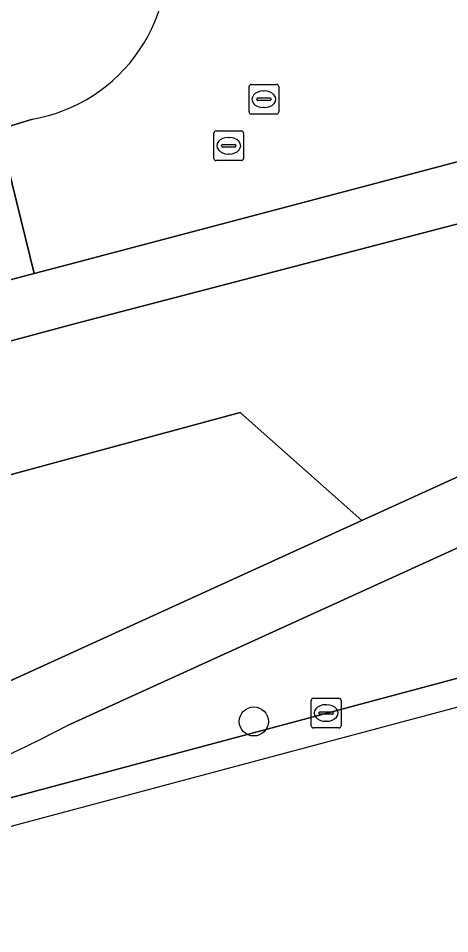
# Model space of a CAD drawing. Extents: x 162542 to 163147, y 380779 to 381521.
# Drawn here: x 162907.39 to 162921.91, y 380847.34 to 380878.17 of the extents above; entities that cross this region are included whole.
import ezdxf

# ---------------------------------------------------------------- set-up
doc = ezdxf.new("R2010")
doc.units = 0
for name, color, linetype in [('IMGEO_Berm_groen', 7, 'Continuous'), ('IMGEO_Boom', 7, 'Continuous'), ('IMGEO_Fietspad_gesloten', 7, 'Continuous'), ('IMGEO_Kolk', 7, 'Continuous'), ('IMGEO_Parkeervlak_open', 7, 'Continuous'), ('IMGEO_Rijbaan_lokaal_gesloten', 7, 'Continuous'), ('IMGEO_Rijbaan_lokaal_open', 7, 'Continuous'), ('IMGEO_Rioolput', 7, 'Continuous'), ('IMGEO_Voetpad_open', 7, 'Continuous')]:
    doc.layers.add(name, color=color, linetype=linetype)

msp = doc.modelspace()

# ---------------------------------------------------------------- linework, layer by layer
at = {"layer": 'IMGEO_Berm_groen'}
for points in [[(162929.358, 380874.849), (162928.995, 380874.863), (162928.207, 380874.818), (162927.206, 380874.686), (162926.218, 380874.472), (162924.902, 380874.121), (162924.723, 380874.074), (162923.347, 380873.648), (162923.865, 380871.681), (162909.236, 380867.866), (162906.142, 380867.036), (162906.262, 380866.511), (162907.111, 380862.791), (162908.521, 380863.174), (162914.855, 380864.892), (162918.957, 380861.257), (162935.434, 380868.765)], [(162906.689, 380855.667), (162918.957, 380861.257), (162914.855, 380864.892), (162908.521, 380863.174), (162907.111, 380862.791), (162906.262, 380866.511), (162906.142, 380867.036), (162904.678, 380866.643), (162904.812, 380866.12), (162906.699, 380857.861), (162892.191, 380854.037), (162880.2, 380852.818), (162878.88, 380859.195)], [(162935.878, 380866.549), (162928.537, 380863.234), (162909.048, 380854.353)], [(162897.556, 380849.355), (162931.988, 380858.569), (162932.457, 380858.689)]]:
    msp.add_lwpolyline(points, dxfattribs=at)
msp.add_arc((162887.711, 380895.116), 46.009, 277.0906, 297.63, dxfattribs=at)
at = {"layer": 'IMGEO_Boom'}
msp.add_circle((162915.317, 380854.491), 0.489, dxfattribs=at)
at = {"layer": 'IMGEO_Fietspad_gesloten'}
for points in [[(162935.434, 380868.765), (162918.957, 380861.257), (162906.689, 380855.667)], [(162909.048, 380854.353), (162928.537, 380863.234)]]:
    msp.add_lwpolyline(points, dxfattribs=at)
msp.add_arc((162887.711, 380895.116), 46.009, 277.0906, 297.63, dxfattribs=at)
at = {"layer": 'IMGEO_Kolk'}
for p, q in [((162917.326, 380855.275), (162918.178, 380855.275)), ((162917.251, 380854.349), (162917.251, 380855.201)), ((162917.739, 380855.055), (162917.764, 380855.055)), ((162918.252, 380855.201), (162918.252, 380854.349)), ((162917.51, 380854.769), (162917.51, 380854.781)), ((162917.948, 380854.732), (162917.55, 380854.732)), ((162917.553, 380854.818), (162917.951, 380854.818)), ((162917.994, 380854.781), (162917.994, 380854.769)), ((162917.762, 380854.495), (162917.737, 380854.495)), ((162918.178, 380854.275), (162917.326, 380854.275))]:
    msp.add_line(p, q, dxfattribs=at)
for points in [[(162917.326, 380855.275), (162918.178, 380855.275)], [(162917.251, 380854.349), (162917.251, 380855.201)], [(162918.252, 380855.201), (162918.252, 380854.349)], [(162918.178, 380854.275), (162917.326, 380854.275)]]:
    msp.add_lwpolyline(points, dxfattribs=at)
for centre, radius, start, end in [((162917.328, 380855.199), 0.0765, 91.552, 178.448), ((162917.328, 380855.199), 0.0765, 91.552, 178.448), ((162918.176, 380855.199), 0.0765, 1.552, 88.448), ((162918.176, 380855.199), 0.0765, 1.552, 88.448), ((162917.55, 380854.778), 0.0403, 85.8775, 175.7526), ((162917.547, 380854.768), 0.0366, 178.938, 274.7102), ((162917.951, 380854.775), 0.043, 264.8664, 352.4533), ((162917.955, 380854.78), 0.0386, 1.7309, 96.639), ((162917.328, 380854.351), 0.0765, 181.552, 268.448), ((162917.328, 380854.351), 0.0765, 181.552, 268.448), ((162918.176, 380854.351), 0.0765, 271.552, 358.448), ((162918.176, 380854.351), 0.0765, 271.552, 358.448)]:
    msp.add_arc(centre, radius, start, end, dxfattribs=at)
for centre, major_axis, ratio, start_param, end_param in [((162917.738, 380854.775), (-0.387, 0.002), 0.722429, 4.712389, 7.853982), ((162917.763, 380854.775), (-0.39, 0.002), 0.717154, 1.570796, 4.712389)]:
    msp.add_ellipse(centre, major_axis=major_axis, ratio=ratio, start_param=start_param, end_param=end_param, dxfattribs=at)
at = {"layer": 'IMGEO_Parkeervlak_open'}
for points in [[(162923.865, 380871.681), (162923.347, 380873.648), (162909.076, 380869.881), (162907.929, 380869.578), (162892.568, 380865.51), (162892.622, 380865.522)], [(162896.241, 380864.38), (162904.678, 380866.643), (162906.142, 380867.036), (162909.236, 380867.866), (162923.865, 380871.681)]]:
    msp.add_lwpolyline(points, dxfattribs=at)
at = {"layer": 'IMGEO_Rijbaan_lokaal_gesloten'}
for points in [[(162787.736, 380824.925), (162773.468, 380824.421), (162753.989, 380823.721), (162752.754, 380823.675), (162751.742, 380823.6), (162744.848, 380823.062), (162745.654, 380815.695), (162759.589, 380817.5), (162760.598, 380817.635), (162795.7, 380822.173), (162811.563, 380826.614), (162866.805, 380840.194), (162961.021, 380865.351), (162999.415, 380877.602), (163031.826, 380898.727), (163062.369, 380926.22)], [(162931.988, 380858.569), (162897.556, 380849.355), (162880.933, 380844.954), (162879.334, 380844.51), (162875.126, 380843.473), (162855.104, 380839.076), (162834.11, 380834.458), (162826.493, 380832.801), (162824.431, 380832.389), (162822.033, 380831.864), (162819.935, 380831.402), (162817.621, 380830.842), (162813.444, 380829.921), (162808.745, 380828.931), (162803.468, 380827.752), (162794.748, 380825.838)]]:
    msp.add_lwpolyline(points, dxfattribs=at)
at = {"layer": 'IMGEO_Rijbaan_lokaal_open'}
msp.add_lwpolyline([(162907.865, 380874.772), (162906.727, 380874.419), (162907.929, 380869.578), (162909.076, 380869.881), (162923.347, 380873.648), (162924.723, 380874.074), (162923.462, 380878.822)], dxfattribs=at)
msp.add_lwpolyline([(162887.623, 380864.206), (162892.568, 380865.51), (162907.929, 380869.578), (162906.727, 380874.419), (162904.543, 380873.87), (162866.875, 380863.78), (162867.139, 380862.821), (162868.115, 380858.934), (162869.684, 380859.337), (162869.918, 380859.401), (162870.078, 380859.444)], close=True, dxfattribs=at)
msp.add_arc((162906.942, 380880.161), 5.467, 279.7164, 12.2599, dxfattribs=at)
at = {"layer": 'IMGEO_Rioolput'}
for p, q in [((162915.23, 380875.94), (162916.082, 380875.94)), ((162915.155, 380875.014), (162915.155, 380875.866)), ((162915.643, 380875.72), (162915.668, 380875.72)), ((162916.156, 380875.866), (162916.156, 380875.014)), ((162915.414, 380875.434), (162915.414, 380875.446)), ((162915.852, 380875.397), (162915.454, 380875.397)), ((162915.457, 380875.483), (162915.855, 380875.483)), ((162915.898, 380875.446), (162915.898, 380875.434)), ((162915.666, 380875.16), (162915.641, 380875.16)), ((162916.082, 380874.94), (162915.23, 380874.94)), ((162914.048, 380874.374), (162914.9, 380874.374)), ((162913.973, 380873.448), (162913.973, 380874.3)), ((162914.461, 380874.154), (162914.486, 380874.154)), ((162914.974, 380874.3), (162914.974, 380873.448)), ((162914.232, 380873.868), (162914.232, 380873.88)), ((162914.67, 380873.831), (162914.272, 380873.831)), ((162914.275, 380873.917), (162914.673, 380873.917)), ((162914.716, 380873.88), (162914.716, 380873.868)), ((162914.484, 380873.594), (162914.459, 380873.594)), ((162914.9, 380873.374), (162914.048, 380873.374))]:
    msp.add_line(p, q, dxfattribs=at)
for points in [[(162915.23, 380875.94), (162916.082, 380875.94)], [(162915.155, 380875.014), (162915.155, 380875.866)], [(162916.156, 380875.866), (162916.156, 380875.014)], [(162916.082, 380874.94), (162915.23, 380874.94)], [(162914.048, 380874.374), (162914.9, 380874.374)], [(162913.973, 380873.448), (162913.973, 380874.3)], [(162914.974, 380874.3), (162914.974, 380873.448)], [(162914.9, 380873.374), (162914.048, 380873.374)]]:
    msp.add_lwpolyline(points, dxfattribs=at)
for centre, radius, start, end in [((162915.232, 380875.864), 0.0765, 91.552, 178.448), ((162915.232, 380875.864), 0.0765, 91.552, 178.448), ((162916.08, 380875.864), 0.0765, 1.552, 88.448), ((162916.08, 380875.864), 0.0765, 1.552, 88.448), ((162915.454, 380875.443), 0.0403, 85.8775, 175.7526), ((162915.451, 380875.433), 0.0366, 178.938, 274.7102), ((162915.855, 380875.44), 0.043, 264.8664, 352.4533), ((162915.859, 380875.445), 0.0386, 1.7309, 96.639), ((162915.232, 380875.016), 0.0765, 181.552, 268.448), ((162915.232, 380875.016), 0.0765, 181.552, 268.448), ((162916.08, 380875.016), 0.0765, 271.552, 358.448), ((162916.08, 380875.016), 0.0765, 271.552, 358.448), ((162914.05, 380874.298), 0.0765, 91.552, 178.448), ((162914.05, 380874.298), 0.0765, 91.552, 178.448), ((162914.898, 380874.298), 0.0765, 1.552, 88.448), ((162914.898, 380874.298), 0.0765, 1.552, 88.448), ((162914.272, 380873.877), 0.0403, 85.8775, 175.7526), ((162914.269, 380873.867), 0.0366, 178.938, 274.7102), ((162914.673, 380873.874), 0.043, 264.8664, 352.4533), ((162914.677, 380873.879), 0.0386, 1.7309, 96.639), ((162914.05, 380873.45), 0.0765, 181.552, 268.448), ((162914.05, 380873.45), 0.0765, 181.552, 268.448), ((162914.898, 380873.45), 0.0765, 271.552, 358.448), ((162914.898, 380873.45), 0.0765, 271.552, 358.448)]:
    msp.add_arc(centre, radius, start, end, dxfattribs=at)
for centre, major_axis, ratio, start_param, end_param in [((162915.642, 380875.44), (-0.387, 0.002), 0.722429, 4.712389, 7.853982), ((162915.667, 380875.44), (-0.39, 0.002), 0.717154, 1.570796, 4.712389), ((162914.46, 380873.874), (-0.387, 0.002), 0.722429, 4.712389, 7.853982), ((162914.485, 380873.874), (-0.39, 0.002), 0.717154, 1.570796, 4.712389)]:
    msp.add_ellipse(centre, major_axis=major_axis, ratio=ratio, start_param=start_param, end_param=end_param, dxfattribs=at)
at = {"layer": 'IMGEO_Voetpad_open'}
msp.add_lwpolyline([(162906.727, 380874.419), (162907.865, 380874.772)], dxfattribs=at)
msp.add_arc((162906.942, 380880.161), 5.467, 279.7164, 12.2599, dxfattribs=at)

doc.saveas('drawing.dxf')
